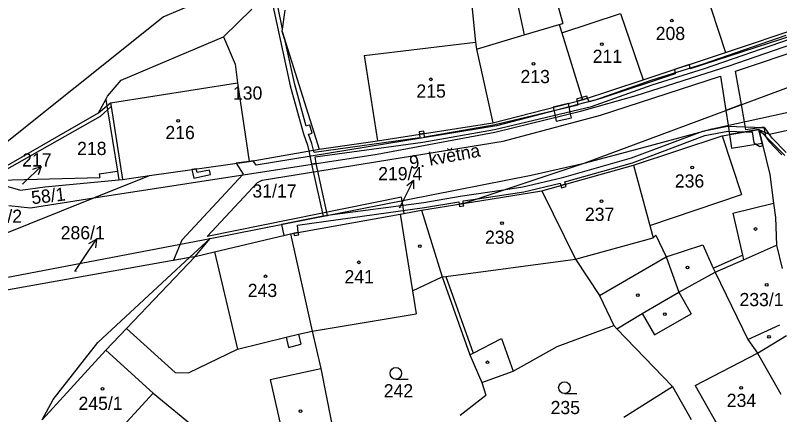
# Model space of a CAD drawing. Extents: x -785744 to -782822, y -1067550 to -1063910.
# Drawn here: x -783849.7 to -783751.1, y -1065320.1 to -1065268.6 of the extents above; entities that cross this region are included whole.
import ezdxf

# ---------------------------------------------------------------- set-up
doc = ezdxf.new("R2010")
doc.units = 0
for name, color, linetype in [('Hranice parcel', 7, 'Continuous'), ('Parcelní čísla', 7, 'Continuous'), ('Pop_ČP_popisy', 7, 'Continuous'), ('Vnitřní kresba', 7, 'Continuous'), ('Věcná břemena k části', 7, 'Continuous'), ('Značky budov', 7, 'Continuous'), ('Značky kultur', 7, 'Continuous')]:
    doc.layers.add(name, color=color, linetype=linetype)

msp = doc.modelspace()

# ---------------------------------------------------------------- linework, layer by layer
at = {"layer": 'Hranice parcel'}
msp.add_line((-783790.81, -1065267.36), (-783790.35, -1065272.04), dxfattribs=at)
for points in [[(-783785.29, -1065265.26), (-783784.04, -1065271.09)], [(-783760.9, -1065264.81), (-783758.1, -1065273.38)], [(-783780.06, -1065266.02), (-783779.06, -1065269.61)], [(-783822.85, -1065271.33), (-783819.18, -1065267.78)], [(-783815.27, -1065270.66), (-783814.89, -1065267.9)], [(-783771.63, -1065268.34), (-783768.7, -1065276.89)], [(-783779.53, -1065269.75), (-783779.06, -1065269.61)], [(-783815.27, -1065270.66), (-783810.5, -1065285.82)], [(-783779.53, -1065269.75), (-783779.19, -1065270.84)], [(-783758.1, -1065273.38), (-783748.06, -1065270.03)], [(-783836.07, -1065276.94), (-783822.85, -1065271.33)], [(-783822.85, -1065271.33), (-783821.36, -1065274.89)], [(-783790.19, -1065272.93), (-783784.04, -1065271.09)], [(-783779.19, -1065270.84), (-783776.53, -1065279.48)], [(-783790.35, -1065272.04), (-783790.19, -1065272.93)], [(-783757.63, -1065275.07), (-783748.26, -1065271.88)], [(-783790.19, -1065272.93), (-783788.1, -1065282.43)], [(-783768.7, -1065276.89), (-783758.1, -1065273.38)], [(-783776.33, -1065287.66), (-783740.93, -1065274.47)], [(-783821.36, -1065274.89), (-783821.05, -1065277.26)], [(-783769.6, -1065278.93), (-783757.63, -1065275.07)], [(-783837.8, -1065279.01), (-783836.07, -1065276.94)], [(-783821.05, -1065277.26), (-783819.55, -1065287.42)], [(-783776.53, -1065279.48), (-783768.7, -1065276.89)], [(-783838.03, -1065279.44), (-783837.8, -1065279.01)], [(-783838.03, -1065279.44), (-783837.9, -1065280.25)], [(-783788.1, -1065282.43), (-783776.53, -1065279.48)], [(-783776.61, -1065280.91), (-783769.6, -1065278.93)], [(-783759.79, -1065283.21), (-783739.58, -1065278.77)], [(-783837.9, -1065280.25), (-783837.81, -1065280.76)], [(-783838.72, -1065281.59), (-783837.81, -1065280.76)], [(-783837.81, -1065280.76), (-783836.54, -1065288.68)], [(-783787.86, -1065283.64), (-783776.61, -1065280.91)], [(-783853.44, -1065289.88), (-783838.72, -1065281.59)], [(-783802.99, -1065284.76), (-783788.1, -1065282.43)], [(-783768.86, -1065285.65), (-783759.79, -1065283.21)], [(-783758.52, -1065284.12), (-783753.78, -1065283.31)], [(-783753.78, -1065283.31), (-783752.36, -1065289.09)], [(-783753.78, -1065283.31), (-783750.41, -1065286.66)], [(-783803.02, -1065286.47), (-783787.86, -1065283.64)], [(-783769.95, -1065287.91), (-783758.52, -1065284.12)], [(-783810.5, -1065285.82), (-783802.99, -1065284.76)], [(-783819.55, -1065287.42), (-783810.5, -1065285.82)], [(-783776.33, -1065287.66), (-783768.86, -1065285.65)], [(-783839.59, -1065292.12), (-783803.02, -1065286.47)], [(-783832.42, -1065289.25), (-783819.55, -1065287.42)], [(-783791.91, -1065292.84), (-783776.33, -1065287.66)], [(-783783.17, -1065289.2), (-783776.33, -1065287.66)], [(-783781.77, -1065291.19), (-783769.95, -1065287.91)], [(-783769.95, -1065287.91), (-783767.85, -1065295.67)], [(-783839.59, -1065292.12), (-783832.42, -1065289.25)], [(-783838.89, -1065289.01), (-783836.54, -1065288.68)], [(-783838.89, -1065289.01), (-783838.82, -1065289.51)], [(-783836.54, -1065288.68), (-783836.37, -1065289.81)], [(-783835.9, -1065289.75), (-783832.42, -1065289.25)], [(-783824.59, -1065297.37), (-783783.17, -1065289.2)], [(-783752.36, -1065289.09), (-783751.88, -1065292.8)], [(-783853.44, -1065289.88), (-783838.82, -1065289.51)], [(-783853.44, -1065289.88), (-783849.06, -1065291.14)], [(-783845.9, -1065290.71), (-783836.37, -1065289.81)], [(-783836.37, -1065289.81), (-783835.9, -1065289.75)], [(-783849.06, -1065291.14), (-783845.9, -1065290.71)], [(-783791.91, -1065292.84), (-783781.77, -1065291.19)], [(-783781.77, -1065291.19), (-783777.44, -1065300)], [(-783852.14, -1065297.13), (-783839.59, -1065292.12)], [(-783847.77, -1065293.38), (-783839.59, -1065292.12)], [(-783850.53, -1065293.12), (-783847.77, -1065293.38)], [(-783797.3, -1065293.72), (-783791.91, -1065292.84)], [(-783751.88, -1065292.8), (-783751.64, -1065294.66)], [(-783814.23, -1065296.76), (-783800.08, -1065294.21)], [(-783800.08, -1065294.21), (-783797.3, -1065293.72)], [(-783797.3, -1065293.72), (-783794.64, -1065302.31)], [(-783751.64, -1065294.66), (-783751.49, -1065298.22)], [(-783767.85, -1065295.67), (-783767.42, -1065297.27)], [(-783824.01, -1065299.06), (-783814.23, -1065296.76)], [(-783814.23, -1065296.76), (-783811.43, -1065309.29)], [(-783767.42, -1065297.27), (-783767.08, -1065296.94)], [(-783767.08, -1065296.94), (-783765.74, -1065299.73)], [(-783853.86, -1065302.93), (-783824.59, -1065297.37)], [(-783826.52, -1065299.66), (-783824.59, -1065297.37)], [(-783755.76, -1065300.09), (-783751.49, -1065298.22)], [(-783751.49, -1065298.22), (-783750.76, -1065301.24)], [(-783826.52, -1065299.66), (-783824.01, -1065299.06)], [(-783853.06, -1065304.35), (-783827.19, -1065299.78)], [(-783835.39, -1065308.98), (-783826.52, -1065299.66)], [(-783827.19, -1065299.78), (-783826.52, -1065299.66)], [(-783777.44, -1065300), (-783774.34, -1065304.7)], [(-783765.74, -1065299.73), (-783764.12, -1065304.29)], [(-783759.43, -1065301.7), (-783755.76, -1065300.09)], [(-783764.12, -1065304.29), (-783759.43, -1065301.7)], [(-783759.43, -1065301.7), (-783755.2, -1065310.36)], [(-783798.47, -1065304.12), (-783794.64, -1065302.31)], [(-783794.64, -1065302.31), (-783791.07, -1065312.34)], [(-783798.47, -1065304.12), (-783798, -1065307.05)], [(-783774.34, -1065304.7), (-783772.48, -1065308.57)], [(-783768.84, -1065307.01), (-783764.12, -1065304.29)], [(-783811.43, -1065309.29), (-783798, -1065307.05)], [(-783772.09, -1065309.01), (-783768.84, -1065307.01)], [(-783838.02, -1065311.75), (-783835.39, -1065308.98)], [(-783779.8, -1065311.29), (-783772.48, -1065308.57)], [(-783772.48, -1065308.57), (-783772.09, -1065309.01)], [(-783772.09, -1065309.01), (-783764.93, -1065316.45)], [(-783811.43, -1065309.29), (-783810.28, -1065314.14)], [(-783755.2, -1065310.36), (-783753.95, -1065312.15)], [(-783846.27, -1065320.75), (-783838.02, -1065311.75)], [(-783838.02, -1065311.75), (-783831.94, -1065317.32)], [(-783785.49, -1065314.46), (-783779.8, -1065311.29)], [(-783791.07, -1065312.34), (-783789.54, -1065315.93)], [(-783753.95, -1065312.15), (-783750.93, -1065317.43)], [(-783810.28, -1065314.14), (-783808.3, -1065324.12)], [(-783789.54, -1065315.93), (-783785.49, -1065314.46)], [(-783789.54, -1065315.93), (-783788.99, -1065317.57)], [(-783771.19, -1065320.41), (-783764.93, -1065316.45)], [(-783764.93, -1065316.45), (-783762.51, -1065320.7)], [(-783831.94, -1065317.32), (-783826.39, -1065321.85)], [(-783792.31, -1065320.13), (-783788.99, -1065317.57)]]:
    msp.add_lwpolyline(points, dxfattribs=at)
at = {"layer": 'Pop_ČP_popisy'}
for p, q in [((-783848.57, -1065290.15), (-783846.399, -1065288.079)), ((-783799.69, -1065292.51), (-783798.318, -1065289.842)), ((-783840.91, -1065299.95), (-783839.239, -1065297.458))]:
    msp.add_line(p, q, dxfattribs=at)
for points in [[(-783847.468, -1065288.408), (-783846.399, -1065288.079), (-783846.778, -1065289.131)], [(-783848.78, -1065290.35), (-783848.57, -1065290.15)], [(-783799.22, -1065290.503), (-783798.318, -1065289.842), (-783798.331, -1065290.96)], [(-783800.15, -1065293.4), (-783799.69, -1065292.51)], [(-783840.211, -1065298.01), (-783839.239, -1065297.458), (-783839.381, -1065298.567)], [(-783842.03, -1065301.62), (-783840.91, -1065299.95)]]:
    msp.add_lwpolyline(points, dxfattribs=at)
at = {"layer": 'Vnitřní kresba'}
for points in [[(-783830.64, -1065268.77), (-783816.84, -1065262.92)], [(-783779.19, -1065270.84), (-783771.63, -1065268.34)], [(-783853.4, -1065286.89), (-783830.64, -1065268.77)], [(-783784.04, -1065271.09), (-783779.53, -1065269.75)], [(-783804.72, -1065273.77), (-783790.35, -1065272.04)], [(-783804.72, -1065273.77), (-783802.99, -1065284.76)], [(-783837.42, -1065279.84), (-783821.05, -1065277.26)], [(-783838.97, -1065281.16), (-783838.03, -1065279.44)], [(-783838.97, -1065281.16), (-783837.9, -1065280.25)], [(-783837.9, -1065280.25), (-783837.42, -1065279.84)], [(-783837.81, -1065280.76), (-783837.34, -1065280.33)], [(-783837.42, -1065279.84), (-783837.34, -1065280.33)], [(-783837.34, -1065280.33), (-783835.9, -1065289.75)], [(-783853.93, -1065289.75), (-783838.97, -1065281.16)], [(-783752.47, -1065283.92), (-783738.89, -1065280.96)], [(-783753.78, -1065283.31), (-783752.47, -1065283.92)], [(-783758.52, -1065284.12), (-783756, -1065291.7)], [(-783767.85, -1065295.67), (-783756, -1065291.7)], [(-783757.12, -1065294.1), (-783751.88, -1065292.8)], [(-783800.08, -1065294.21), (-783798.47, -1065304.12)], [(-783757.12, -1065294.1), (-783755.89, -1065299.51)], [(-783777.44, -1065300), (-783767.42, -1065297.27)], [(-783827.19, -1065299.78), (-783824.59, -1065297.37)], [(-783765.74, -1065299.73), (-783761, -1065298.17)], [(-783761, -1065298.17), (-783759.66, -1065301.17)], [(-783824.01, -1065299.06), (-783821.05, -1065311.62)], [(-783839.05, -1065310.75), (-783827.19, -1065299.78)], [(-783794.17, -1065302.24), (-783777.44, -1065300)], [(-783774.34, -1065304.7), (-783765.74, -1065299.73)], [(-783759.66, -1065301.17), (-783755.89, -1065299.51)], [(-783755.89, -1065299.51), (-783755.76, -1065300.09)], [(-783759.66, -1065301.17), (-783759.43, -1065301.7)], [(-783794.64, -1065302.31), (-783794.17, -1065302.24)], [(-783794.17, -1065302.24), (-783790.66, -1065312.13)], [(-783764.12, -1065304.29), (-783762.53, -1065307.06)], [(-783768.84, -1065307.01), (-783767.25, -1065309.78)], [(-783767.25, -1065309.78), (-783762.53, -1065307.06)], [(-783835.39, -1065308.98), (-783829.11, -1065314.65)], [(-783755.2, -1065310.36), (-783751.07, -1065308.47)], [(-783821.05, -1065311.62), (-783814.76, -1065310.09)], [(-783814.76, -1065310.09), (-783813.18, -1065309.71)], [(-783814.76, -1065310.09), (-783814.45, -1065311.39)], [(-783813.18, -1065309.71), (-783811.43, -1065309.29)], [(-783813.18, -1065309.71), (-783812.86, -1065311)], [(-783753.95, -1065312.15), (-783750.22, -1065309.86)], [(-783844.85, -1065318.11), (-783839.05, -1065310.75)], [(-783814.45, -1065311.39), (-783812.86, -1065311)], [(-783790.66, -1065312.13), (-783786.97, -1065310.27)], [(-783786.97, -1065310.27), (-783785.49, -1065314.46)], [(-783827.38, -1065314.69), (-783821.05, -1065311.62)], [(-783791.07, -1065312.34), (-783790.66, -1065312.13)], [(-783761.99, -1065316.33), (-783753.95, -1065312.15)], [(-783829.11, -1065314.65), (-783827.38, -1065314.69)], [(-783816.82, -1065315.53), (-783810.28, -1065314.14)], [(-783816.82, -1065315.53), (-783814.61, -1065325.37)], [(-783761.99, -1065316.33), (-783757.51, -1065324.2)], [(-783837.2, -1065323.06), (-783831.94, -1065317.32)], [(-783846.27, -1065320.75), (-783844.85, -1065318.11)]]:
    msp.add_lwpolyline(points, dxfattribs=at)
at = {"layer": 'Věcná břemena k části'}
for points in [[(-783816.5, -1065267.33), (-783814.24, -1065277.65)], [(-783815.23, -1065270.34), (-783815.86, -1065267.41)], [(-783815.27, -1065270.66), (-783815.23, -1065270.34)], [(-783814.89, -1065271.86), (-783815.27, -1065270.66)], [(-783749.14, -1065271.07), (-783762.64, -1065275.48)], [(-783750.29, -1065271.16), (-783760.96, -1065274.87)], [(-783760.78, -1065275.45), (-783749.81, -1065271.63)], [(-783813.66, -1065277.51), (-783814.89, -1065271.86)], [(-783756.78, -1065275.79), (-783747.66, -1065272.73)], [(-783760.96, -1065274.87), (-783767.73, -1065276.96)], [(-783767.53, -1065277.52), (-783760.78, -1065275.45)], [(-783762.74, -1065274.92), (-783764.68, -1065275.56)], [(-783764.68, -1065275.56), (-783764.58, -1065276.12)], [(-783762.64, -1065275.48), (-783762.74, -1065274.92)], [(-783764.58, -1065276.12), (-783774.31, -1065279.36)], [(-783774.22, -1065281.46), (-783758.73, -1065276.42)], [(-783758.73, -1065276.42), (-783758.05, -1065280.85)], [(-783756.02, -1065280.09), (-783756.78, -1065275.79)], [(-783812.2, -1065282.86), (-783813.66, -1065277.51)], [(-783775.37, -1065280.35), (-783767.53, -1065277.52)], [(-783767.73, -1065276.96), (-783774.88, -1065279.53)], [(-783814.24, -1065277.65), (-783812.55, -1065283.85)], [(-783774.31, -1065279.36), (-783787.62, -1065282.82)], [(-783776.63, -1065279.17), (-783777.31, -1065279.37)], [(-783777.31, -1065279.37), (-783777.24, -1065279.66)], [(-783777.24, -1065279.66), (-783776.53, -1065279.48)], [(-783776.53, -1065279.48), (-783777.24, -1065279.66)], [(-783775.96, -1065278.98), (-783776.63, -1065279.17)], [(-783776.63, -1065279.17), (-783776.53, -1065279.48)], [(-783776.53, -1065279.48), (-783776.63, -1065279.17)], [(-783776.53, -1065279.48), (-783775.87, -1065279.26)], [(-783775.87, -1065279.26), (-783776.53, -1065279.48)], [(-783775.87, -1065279.26), (-783775.96, -1065278.98)], [(-783775.67, -1065279.74), (-783775.87, -1065279.26)], [(-783774.88, -1065279.53), (-783775.67, -1065279.74)], [(-783777.12, -1065280.15), (-783788.02, -1065282.74)], [(-783787.9, -1065283.32), (-783775.37, -1065280.35)], [(-783778.36, -1065279.95), (-783780.3, -1065280.44)], [(-783780.3, -1065280.44), (-783780.03, -1065281.74)], [(-783778.08, -1065281.27), (-783778.36, -1065279.95)], [(-783777.24, -1065279.66), (-783777.12, -1065280.15)], [(-783756.02, -1065280.09), (-783758.05, -1065280.85)], [(-783758.05, -1065280.85), (-783756.02, -1065280.09)], [(-783755.64, -1065282.3), (-783756.02, -1065280.09)], [(-783786.76, -1065284.81), (-783774.22, -1065281.46)], [(-783777.97, -1065281.81), (-783778.08, -1065281.27)], [(-783758.05, -1065280.85), (-783757.75, -1065282.76)], [(-783780.03, -1065281.74), (-783779.93, -1065282.23)], [(-783779.93, -1065282.23), (-783777.97, -1065281.81)], [(-783755.45, -1065283.36), (-783755.64, -1065282.3)], [(-783787.62, -1065282.82), (-783818.66, -1065287.89)], [(-783811.97, -1065282.79), (-783812.2, -1065282.86)], [(-783811.73, -1065282.72), (-783811.97, -1065282.79)], [(-783811.41, -1065283.79), (-783811.73, -1065282.72)], [(-783797.15, -1065284.93), (-783787.9, -1065283.32)], [(-783788.02, -1065282.74), (-783796.92, -1065284.28)], [(-783757.81, -1065282.9), (-783761.05, -1065283.55)], [(-783754.35, -1065283.03), (-783757.81, -1065282.9)], [(-783757.75, -1065282.76), (-783757.57, -1065283.96)], [(-783757.57, -1065283.96), (-783753.78, -1065283.31)], [(-783753.78, -1065283.31), (-783757.57, -1065283.96)], [(-783753.1, -1065282.98), (-783755.45, -1065283.36)], [(-783753.69, -1065283.68), (-783753.78, -1065283.31), (-783755.42, -1065283.59)], [(-783755.42, -1065283.59), (-783753.78, -1065283.31)], [(-783752.95, -1065283.13), (-783754.35, -1065283.03)], [(-783753.78, -1065283.31), (-783752.9, -1065284.18)], [(-783753.35, -1065285.07), (-783753.78, -1065283.31)], [(-783753.78, -1065283.31), (-783753.69, -1065283.68)], [(-783752.98, -1065283.68), (-783753.1, -1065282.98)], [(-783752.05, -1065284.41), (-783752.95, -1065283.13)], [(-783812.55, -1065283.85), (-783812.02, -1065285.3)], [(-783811.88, -1065283.92), (-783811.65, -1065283.86)], [(-783811.44, -1065285.12), (-783811.88, -1065283.92)], [(-783811.65, -1065283.86), (-783811.41, -1065283.79)], [(-783797.52, -1065284.37), (-783811.16, -1065286.26)], [(-783796.96, -1065283.82), (-783797, -1065283.52), (-783797.6, -1065283.61)], [(-783797.6, -1065283.61), (-783797.55, -1065283.91), (-783796.96, -1065283.82)], [(-783796.96, -1065283.82), (-783797.55, -1065283.91)], [(-783797.55, -1065283.91), (-783797.52, -1065284.37)], [(-783796.92, -1065284.28), (-783796.96, -1065283.82)], [(-783761.05, -1065283.55), (-783770.27, -1065287.01)], [(-783770.09, -1065287.59), (-783760.76, -1065284.08)], [(-783760.76, -1065284.08), (-783757.77, -1065283.5)], [(-783757.77, -1065283.5), (-783755.42, -1065283.59)], [(-783757.57, -1065283.96), (-783757.3, -1065285.72)], [(-783755.42, -1065283.59), (-783754.63, -1065283.62)], [(-783754.63, -1065283.62), (-783754.44, -1065285.01)], [(-783753.28, -1065285.35), (-783753.69, -1065283.68)], [(-783753.69, -1065283.68), (-783753.39, -1065283.7)], [(-783753.39, -1065283.7), (-783753.03, -1065284.06)], [(-783753.03, -1065284.06), (-783752.51, -1065284.79)], [(-783752.9, -1065284.18), (-783752.98, -1065283.68)], [(-783750.26, -1065286.28), (-783752.05, -1065284.41)], [(-783817.88, -1065289.84), (-783786.76, -1065284.81)], [(-783812.02, -1065285.3), (-783811.83, -1065286.06)], [(-783811.24, -1065285.95), (-783811.44, -1065285.12)], [(-783811.04, -1065286.84), (-783797.15, -1065284.93)], [(-783757.3, -1065285.72), (-783753.35, -1065285.07)], [(-783754.44, -1065285.01), (-783753.67, -1065285.48), (-783753.28, -1065285.35)], [(-783752.51, -1065284.79), (-783750.8, -1065286.58)], [(-783811.83, -1065286.06), (-783811.48, -1065287.78)], [(-783811.16, -1065286.26), (-783811.24, -1065285.95)], [(-783819.55, -1065287.42), (-783821.21, -1065287.66)], [(-783819.02, -1065287.33), (-783819.55, -1065287.42)], [(-783818.66, -1065287.89), (-783819.02, -1065287.33)], [(-783810.88, -1065287.68), (-783811.04, -1065286.84)], [(-783770.27, -1065287.01), (-783779.28, -1065289.56)], [(-783826.36, -1065288.39), (-783826.95, -1065288.47)], [(-783826.23, -1065288.86), (-783826.36, -1065288.39)], [(-783821.21, -1065287.66), (-783820.31, -1065289.08)], [(-783811.48, -1065287.78), (-783810.88, -1065287.68)], [(-783809.42, -1065294.38), (-783810.88, -1065287.68), (-783811.48, -1065287.78)], [(-783811.48, -1065287.78), (-783810.01, -1065294.49), (-783809.42, -1065294.38)], [(-783778.83, -1065290.06), (-783770.09, -1065287.59)], [(-783820.31, -1065289.08), (-783828.22, -1065297.59)], [(-783826.95, -1065288.47), (-783826.67, -1065289.56)], [(-783826.67, -1065289.56), (-783824.53, -1065289.12)], [(-783824.65, -1065288.54), (-783826.23, -1065288.86)], [(-783824.53, -1065289.12), (-783824.65, -1065288.54)], [(-783824.94, -1065297.08), (-783818.47, -1065290.13)], [(-783818.47, -1065290.13), (-783817.88, -1065289.84)], [(-783779.28, -1065289.56), (-783784.22, -1065290.74)], [(-783784.1, -1065291.32), (-783779.41, -1065290.21)], [(-783779.41, -1065290.21), (-783779.32, -1065290.51)], [(-783778.74, -1065290.35), (-783779.32, -1065290.51), (-783779.24, -1065290.8)], [(-783779.32, -1065290.51), (-783778.74, -1065290.35)], [(-783779.24, -1065290.8), (-783778.66, -1065290.64), (-783778.74, -1065290.35)], [(-783778.74, -1065290.35), (-783778.83, -1065290.06)], [(-783786.72, -1065291.12), (-783792.31, -1065291.96)], [(-783790.08, -1065292.23), (-783784.1, -1065291.32)], [(-783784.22, -1065290.74), (-783786.72, -1065291.12)], [(-783799.9, -1065292.03), (-783824.94, -1065297.08)], [(-783799.82, -1065292.48), (-783799.9, -1065292.03)], [(-783792.31, -1065291.96), (-783797.02, -1065292.77)], [(-783791.91, -1065292.51), (-783790.08, -1065292.23)], [(-783797.02, -1065292.77), (-783809.42, -1065294.38)], [(-783799.54, -1065294.11), (-783799.82, -1065292.48)], [(-783796.92, -1065293.37), (-783792.5, -1065292.61)], [(-783792.5, -1065292.61), (-783792.44, -1065292.93)], [(-783791.91, -1065292.84), (-783792.44, -1065292.93)], [(-783792.44, -1065292.93), (-783791.91, -1065292.84)], [(-783792.44, -1065292.93), (-783792.39, -1065293.22)], [(-783792.39, -1065293.22), (-783791.86, -1065293.14)], [(-783791.91, -1065292.84), (-783791.91, -1065292.51)], [(-783791.86, -1065293.14), (-783791.91, -1065292.84)], [(-783814.23, -1065296.76), (-783800.08, -1065294.21)], [(-783809.59, -1065295.12), (-783796.92, -1065293.37)], [(-783800.08, -1065294.21), (-783799.54, -1065294.11)], [(-783810.01, -1065294.49), (-783815.36, -1065295.55)], [(-783813.31, -1065295.65), (-783809.59, -1065295.12)], [(-783809.42, -1065294.38), (-783810.01, -1065294.49)], [(-783815.36, -1065295.55), (-783815.05, -1065296.95)], [(-783813.2, -1065296.57), (-783813.31, -1065295.65)], [(-783824.01, -1065299.06), (-783814.23, -1065296.76)], [(-783815.05, -1065296.95), (-783814.23, -1065296.76)], [(-783814.23, -1065296.76), (-783813.79, -1065296.68)], [(-783813.79, -1065296.68), (-783813.2, -1065296.57)], [(-783813.2, -1065296.57), (-783813.79, -1065296.68)], [(-783813.79, -1065296.68), (-783813.74, -1065296.98)], [(-783813.74, -1065296.98), (-783813.14, -1065296.87)], [(-783813.14, -1065296.87), (-783813.2, -1065296.57)], [(-783828.43, -1065298.1), (-783829.29, -1065300.15)], [(-783828.22, -1065297.59), (-783828.43, -1065298.1)], [(-783826.52, -1065299.66), (-783824.01, -1065299.06)], [(-783829.29, -1065300.15), (-783827.19, -1065299.78)], [(-783827.19, -1065299.78), (-783826.52, -1065299.66)]]:
    msp.add_lwpolyline(points, dxfattribs=at)
at = {"layer": 'Značky budov'}
for centre in [(-783765.02, -1065269.26), (-783774.05, -1065272.28), (-783782.85, -1065274.82), (-783796.11, -1065276.83), (-783828.71, -1065282.19), (-783762.4, -1065288.21), (-783774.08, -1065292.54), (-783786.92, -1065295.38), (-783754.21, -1065296.13), (-783797.54, -1065298.35), (-783805.4, -1065300.43), (-783762.98, -1065301.09), (-783817.45, -1065302.23), (-783752.77, -1065303.34), (-783769.4, -1065304.67), (-783765.92, -1065307.1), (-783752.47, -1065310.03), (-783788.8, -1065313.32), (-783838.46, -1065316.73), (-783756.05, -1065316.62), (-783812.91, -1065319.63)]:
    msp.add_circle(centre, 0.175, dxfattribs=at)
at = {"layer": 'Značky kultur'}
for p, q in [((-783800.62, -1065315.49), (-783799.02, -1065315.49)), ((-783778.86, -1065317.34), (-783777.26, -1065317.34))]:
    msp.add_line(p, q, dxfattribs=at)
for centre in [(-783800.62, -1065314.74), (-783778.86, -1065316.59)]:
    msp.add_circle(centre, 0.75, dxfattribs=at)

# ---------------------------------------------------------------- texts
at = {"layer": 'Parcelní čísla'}
for s, height, p in [('208', 1.7, (-783767.09, -1065271.76)), ('211', 1.7, (-783775.22, -1065274.71)), ('213', 1.7, (-783784.53, -1065277.32)), ('215', 1.7, (-783797.96, -1065279.19)), ('216', 1.7, (-783830.35, -1065284.54)), ('218', 1.7, (-783841.74, -1065286.59)), ('236', 1.7, (-783764.62, -1065290.79)), ('217', 0.1, (-783848.78, -1065290.35)), ('219/4', 0.1, (-783800.15, -1065293.4)), ('237', 1.7, (-783776.22, -1065295.08)), ('31/2', 1.7, (-783853.27, -1065295.33)), ('238', 1.7, (-783789.11, -1065298.04)), ('286/1', 0.1, (-783842.03, -1065301.62)), ('241', 1.7, (-783807.24, -1065303.13)), ('243', 1.7, (-783819.72, -1065304.9)), ('233/1', 1.7, (-783756.28, -1065306.08)), ('242', 1.7, (-783802.18, -1065317.84)), ('245/1', 1.7, (-783841.56, -1065319.46)), ('234', 1.7, (-783757.92, -1065319.08)), ('235', 1.7, (-783780.65, -1065320))]:
    msp.add_text(s, height=height, dxfattribs=at).set_placement(p)
msp.add_text('58/1', height=1.7, rotation=6.63255, dxfattribs=at).set_placement((-783847.56, -1065292.95))
at = {"layer": 'Pop_ČP_popisy'}
for s, p in [('130', (-783821.635, -1065279.45)), ('217', (-783848.833, -1065288.08)), ('219/4', (-783802.894, -1065289.84)), ('31/17', (-783819.123, -1065292.08)), ('286/1', (-783843.862, -1065297.46))]:
    msp.add_text(s, height=1.7, dxfattribs=at).set_placement(p)
msp.add_text('9. května', height=1.7, rotation=10.22454, dxfattribs=at).set_placement((-783798.7, -1065288.42))

doc.saveas('drawing.dxf')
